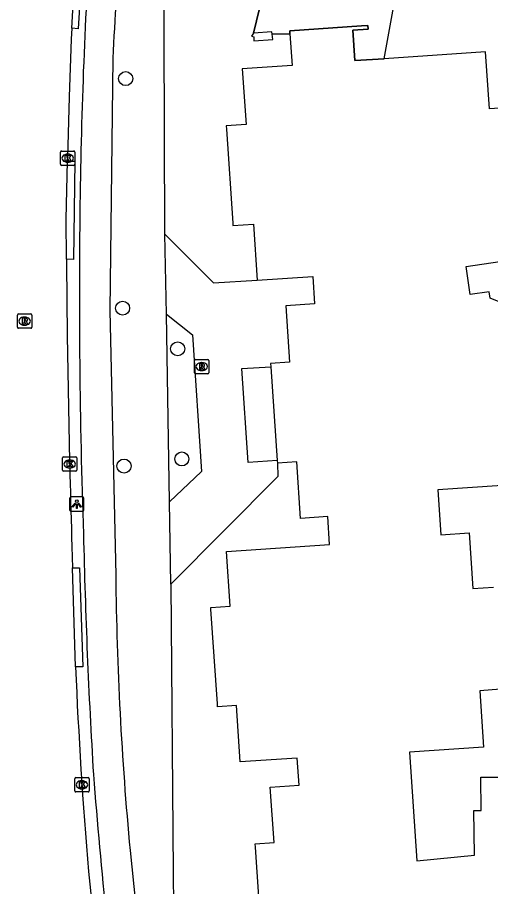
# Model space of a CAD drawing. Extents: x 160026 to 161302, y 384757 to 385701.
# Drawn here: x 160806.9 to 160839.9, y 385019.4 to 385080 of the extents above; entities that cross this region are included whole.
import ezdxf

# ---------------------------------------------------------------- set-up
doc = ezdxf.new("R2010")
doc.units = 0
for name, color, linetype in [('IMGEO_Boom', 7, 'Continuous'), ('IMGEO_Fietspad_open', 7, 'Continuous'), ('IMGEO_Kolk', 7, 'Continuous'), ('IMGEO_Lichtpunt', 7, 'Continuous'), ('IMGEO_Pand', 7, 'Continuous'), ('IMGEO_Pand_overbouw', 7, 'Continuous'), ('IMGEO_Rijbaan_lokaal_gesloten', 7, 'Continuous'), ('IMGEO_Rijbaan_lokaal_open', 7, 'Continuous'), ('IMGEO_Rioolput', 7, 'Continuous'), ('IMGEO_Voetpad_open', 7, 'Continuous')]:
    doc.layers.add(name, color=color, linetype=linetype)

msp = doc.modelspace()

# ---------------------------------------------------------------- linework, layer by layer
at = {"layer": 'IMGEO_Boom'}
for centre in [(160814.49, 385075.715), (160814.278, 385059.722), (160818.111, 385056.887), (160818.399, 385049.214), (160814.374, 385048.721)]:
    msp.add_circle(centre, 0.489, dxfattribs=at)
at = {"layer": 'IMGEO_Fietspad_open'}
for points in [[(160813.596, 385077.132), (160813.391, 385059.558), (160813.799, 385041.102)], [(160814.795, 385021.941), (160816.767, 385002.566), (160817.131, 385000)]]:
    msp.add_lwpolyline(points, dxfattribs=at)
for centre, radius, start, end in [((161151.617, 385060.703), 338.42, 174.38632, 177.21734), ((161188.606, 385061.926), 377.337, 176.14606, 179.13203), ((161312.814, 385060.837), 501.549, 179.22261, 181.9254), ((161259.63, 385054.106), 448.195, 181.29385, 183.43937), ((161043.656, 385043.444), 229.869, 180.58369, 185.36749), ((161464.787, 385080.19), 654.691, 184.640967, 186.414477)]:
    msp.add_arc(centre, radius, start, end, dxfattribs=at)
at = {"layer": 'IMGEO_Kolk'}
for p, q in [((160809.953, 385069.747), (160809.953, 385070.599)), ((160810.028, 385070.673), (160810.88, 385070.673)), ((160810.954, 385070.599), (160810.954, 385069.747)), ((160810.441, 385070.453), (160810.466, 385070.453)), ((160810.88, 385069.673), (160810.028, 385069.673)), ((160810.464, 385069.893), (160810.439, 385069.893)), ((160810.165, 385049.357), (160811.017, 385049.357)), ((160810.09, 385048.431), (160810.09, 385049.283)), ((160810.578, 385049.137), (160810.603, 385049.137)), ((160811.091, 385049.283), (160811.091, 385048.431)), ((160811.017, 385048.357), (160810.165, 385048.357)), ((160810.601, 385048.577), (160810.576, 385048.577)), ((160810.943, 385026.084), (160810.943, 385026.936)), ((160811.018, 385027.01), (160811.87, 385027.01)), ((160811.944, 385026.936), (160811.944, 385026.084)), ((160811.431, 385026.79), (160811.456, 385026.79)), ((160811.87, 385026.01), (160811.018, 385026.01)), ((160811.454, 385026.23), (160811.429, 385026.23))]:
    msp.add_line(p, q, dxfattribs=at)
for points in [[(160809.953, 385069.747), (160809.953, 385070.599)], [(160810.028, 385070.673), (160810.88, 385070.673)], [(160810.954, 385070.599), (160810.954, 385069.747)], [(160810.274, 385070.373), (160810.397, 385070.373), (160810.397, 385070.222), (160810.527, 385070.373), (160810.691, 385070.373), (160810.545, 385070.222), (160810.698, 385069.973), (160810.546, 385069.973), (160810.461, 385070.137), (160810.397, 385070.07), (160810.397, 385069.973), (160810.274, 385069.973), (160810.274, 385070.373)], [(160810.88, 385069.673), (160810.028, 385069.673)], [(160810.165, 385049.357), (160811.017, 385049.357)], [(160810.09, 385048.431), (160810.09, 385049.283)], [(160810.411, 385049.057), (160810.534, 385049.057), (160810.534, 385048.906), (160810.664, 385049.057), (160810.828, 385049.057), (160810.682, 385048.906), (160810.835, 385048.657), (160810.683, 385048.657), (160810.598, 385048.821), (160810.534, 385048.754), (160810.534, 385048.657), (160810.411, 385048.657), (160810.411, 385049.057)], [(160811.091, 385049.283), (160811.091, 385048.431)], [(160811.017, 385048.357), (160810.165, 385048.357)], [(160810.943, 385026.084), (160810.943, 385026.936)], [(160811.018, 385027.01), (160811.87, 385027.01)], [(160811.944, 385026.936), (160811.944, 385026.084)], [(160811.264, 385026.71), (160811.387, 385026.71), (160811.387, 385026.559), (160811.517, 385026.71), (160811.681, 385026.71), (160811.535, 385026.559), (160811.688, 385026.31), (160811.536, 385026.31), (160811.451, 385026.474), (160811.387, 385026.407), (160811.387, 385026.31), (160811.264, 385026.31), (160811.264, 385026.71)], [(160811.87, 385026.01), (160811.018, 385026.01)]]:
    msp.add_lwpolyline(points, dxfattribs=at)
for centre, start, end in [((160810.03, 385070.597), 91.55205, 178.44795), ((160810.03, 385070.597), 91.55205, 178.44795), ((160810.878, 385070.597), 1.55205, 88.44795), ((160810.878, 385070.597), 1.55205, 88.44795), ((160810.03, 385069.749), 181.55205, 268.44795), ((160810.03, 385069.749), 181.55205, 268.44795), ((160810.878, 385069.749), 271.55205, 358.44795), ((160810.878, 385069.749), 271.55205, 358.44795), ((160810.167, 385049.281), 91.55205, 178.44795), ((160810.167, 385049.281), 91.55205, 178.44795), ((160811.015, 385049.281), 1.55205, 88.44795), ((160811.015, 385049.281), 1.55205, 88.44795), ((160810.167, 385048.433), 181.55205, 268.44795), ((160810.167, 385048.433), 181.55205, 268.44795), ((160811.015, 385048.433), 271.55205, 358.44795), ((160811.015, 385048.433), 271.55205, 358.44795), ((160811.02, 385026.934), 91.55205, 178.44795), ((160811.02, 385026.934), 91.55205, 178.44795), ((160811.868, 385026.934), 1.55205, 88.44795), ((160811.868, 385026.934), 1.55205, 88.44795), ((160811.02, 385026.086), 181.55205, 268.44795), ((160811.02, 385026.086), 181.55205, 268.44795), ((160811.868, 385026.086), 271.55205, 358.44795), ((160811.868, 385026.086), 271.55205, 358.44795)]:
    msp.add_arc(centre, 0.0765, start, end, dxfattribs=at)
for centre, major_axis, ratio, start_param, end_param in [((160810.44, 385070.173), (-0.387, 0.002), 0.722429, 4.712389, 7.853982), ((160810.465, 385070.173), (-0.39, 0.002), 0.717154, 1.570796, 4.712389), ((160810.577, 385048.857), (-0.387, 0.002), 0.722429, 4.712389, 7.853982), ((160810.602, 385048.857), (-0.39, 0.002), 0.717154, 1.570796, 4.712389), ((160811.43, 385026.51), (-0.387, 0.002), 0.722429, 4.712389, 7.853982), ((160811.455, 385026.51), (-0.39, 0.002), 0.717154, 1.570796, 4.712389)]:
    msp.add_ellipse(centre, major_axis=major_axis, ratio=ratio, start_param=start_param, end_param=end_param, dxfattribs=at)
at = {"layer": 'IMGEO_Lichtpunt'}
for p, q in [((160810.587, 385046.471), (160810.587, 385045.664)), ((160810.587, 385046.471), (160810.587, 385045.664)), ((160811.489, 385046.566), (160810.681, 385046.566)), ((160811.489, 385046.566), (160810.681, 385046.566)), ((160811.583, 385045.664), (160811.583, 385046.471)), ((160811.583, 385045.664), (160811.583, 385046.471)), ((160810.681, 385045.57), (160811.489, 385045.57)), ((160810.681, 385045.57), (160811.489, 385045.57))]:
    msp.add_line(p, q, dxfattribs=at)
for points in [[(160810.961, 385046.135), (160811, 385046.107), (160810.812, 385045.845), (160810.774, 385045.872), (160810.961, 385046.135)], [(160811.063, 385046.087), (160811.11, 385046.087), (160811.11, 385045.765), (160811.063, 385045.765), (160811.063, 385046.087)], [(160811.173, 385046.107), (160811.211, 385046.134), (160811.398, 385045.872), (160811.359, 385045.844), (160811.173, 385046.107)]]:
    msp.add_lwpolyline(points, dxfattribs=at)
msp.add_circle((160811.086, 385046.269), 0.0994, dxfattribs=at)
for centre, start, end in [((160810.681, 385046.471), 90, 180), ((160810.681, 385046.471), 90, 180), ((160811.489, 385046.471), 0, 90), ((160811.489, 385046.471), 0, 90), ((160810.681, 385045.664), 180, 270), ((160810.681, 385045.664), 180, 270), ((160811.489, 385045.664), 270, 0), ((160811.489, 385045.664), 270, 360)]:
    msp.add_arc(centre, 0.0946, start, end, dxfattribs=at)
at = {"layer": 'IMGEO_Pand'}
for points in [[(160832.484, 385077.106), (160830.452, 385076.97), (160830.309, 385079.092), (160831.376, 385079.165), (160831.36, 385079.423), (160830.902, 385079.392), (160825.913, 385079.057), (160825.927, 385078.844)], [(160825.927, 385078.844), (160826.075, 385076.636), (160822.608, 385076.403), (160822.869, 385072.522), (160821.49, 385072.429), (160821.506, 385072.184), (160821.947, 385065.639), (160821.957, 385065.483), (160823.394, 385065.579), (160823.657, 385061.663)], [(160841.188, 385073.694), (160839.815, 385073.602), (160839.548, 385077.58), (160832.484, 385077.106)], [(160842.233, 385059.465), (160839.874, 385060.41), (160839.81, 385060.861), (160838.488, 385060.671), (160838.206, 385062.635), (160840.541, 385062.971)], [(160823.657, 385061.663), (160827.513, 385061.922), (160827.64, 385060.028), (160825.63, 385059.893), (160825.894, 385055.959), (160824.584, 385055.871), (160824.599, 385055.643)], [(160824.599, 385055.643), (160825.039, 385049.098)], [(160823.97, 385015.583), (160823.529, 385022.156), (160823.513, 385022.396), (160824.821, 385022.484), (160824.561, 385026.352), (160826.567, 385026.486), (160826.44, 385028.375), (160822.468, 385028.108), (160822.204, 385032.039), (160820.885, 385031.951), (160820.872, 385032.141), (160820.429, 385038.738), (160820.42, 385038.873), (160821.76, 385038.963), (160821.504, 385042.775), (160828.689, 385043.258), (160828.559, 385045.194), (160826.669, 385045.067), (160826.404, 385049.022), (160825.05, 385048.931)], [(160825.039, 385049.098), (160825.05, 385048.931)], [(160840.694, 385047.356), (160836.217, 385047.055), (160836.426, 385043.937), (160838.398, 385044.069), (160838.659, 385040.178), (160840.107, 385040.275)], [(160840.585, 385033.163), (160839.145, 385033.066), (160839.409, 385029.13), (160834.253, 385028.784), (160834.762, 385021.201), (160838.773, 385021.608), (160838.741, 385024.713), (160839.234, 385024.719), (160839.22, 385027.04), (160846.524, 385027.05)]]:
    msp.add_lwpolyline(points, dxfattribs=at)
at = {"layer": 'IMGEO_Pand_overbouw'}
msp.add_lwpolyline([(160832.484, 385077.106), (160833.816, 385084.412), (160828.342, 385085.452), (160825.129, 385086.062), (160823.383, 385078.895), (160823.242, 385078.665), (160823.403, 385078.619), (160823.422, 385078.353), (160824.746, 385078.439), (160824.699, 385078.807), (160825.927, 385078.844), (160825.913, 385079.057), (160830.902, 385079.392), (160831.36, 385079.423), (160831.376, 385079.165), (160830.309, 385079.092), (160830.452, 385076.97)], close=True, dxfattribs=at)
at = {"layer": 'IMGEO_Rijbaan_lokaal_gesloten'}
for points in [[(160810.741, 385079.241), (160811.204, 385087.519), (160811.372, 385089.77)], [(160810.741, 385079.241), (160810.705, 385078.456), (160810.543, 385074.456), (160810.443, 385070.203), (160810.447, 385069.976)], [(160810.365, 385063.127), (160810.349, 385065.915), (160810.447, 385069.976)], [(160810.747, 385043.116), (160810.777, 385041.622)], [(160810.999, 385034.724), (160810.777, 385041.622)], [(160811.896, 385020.46), (160813.859, 385001.836), (160814.18, 384999.874)]]:
    msp.add_lwpolyline(points, dxfattribs=at)
for centre, radius, start, end in [((161673.433, 385069.593), 863.092, 180.429271, 181.757959), ((161157.323, 385049.343), 346.632, 182.41706, 184.77962)]:
    msp.add_arc(centre, radius, start, end, dxfattribs=at)
at = {"layer": 'IMGEO_Rijbaan_lokaal_open'}
for points in [[(160825.927, 385078.844), (160824.699, 385078.807), (160824.677, 385078.979), (160823.383, 385078.895), (160825.129, 385086.062)], [(160832.484, 385077.106), (160833.816, 385084.412)]]:
    msp.add_lwpolyline(points, dxfattribs=at)
at = {"layer": 'IMGEO_Rioolput'}
for p, q in [((160806.949, 385058.392), (160806.949, 385059.244)), ((160807.024, 385059.318), (160807.876, 385059.318)), ((160807.437, 385059.098), (160807.462, 385059.098)), ((160807.95, 385059.244), (160807.95, 385058.392)), ((160807.46, 385058.538), (160807.435, 385058.538)), ((160807.876, 385058.318), (160807.024, 385058.318)), ((160819.283, 385055.222), (160819.283, 385056.074)), ((160819.358, 385056.148), (160820.21, 385056.148)), ((160820.284, 385056.074), (160820.284, 385055.222)), ((160819.794, 385055.368), (160819.769, 385055.368)), ((160819.771, 385055.928), (160819.796, 385055.928)), ((160820.21, 385055.148), (160819.358, 385055.148))]:
    msp.add_line(p, q, dxfattribs=at)
for points in [[(160806.949, 385058.392), (160806.949, 385059.244)], [(160807.024, 385059.318), (160807.876, 385059.318)], [(160807.538, 385059.016), (160807.286, 385059.018), (160807.286, 385058.618)], [(160807.95, 385059.244), (160807.95, 385058.392)], [(160807.286, 385058.618), (160807.41, 385058.618), (160807.41, 385058.78), (160807.421, 385058.78)], [(160807.464, 385058.937), (160807.41, 385058.937), (160807.41, 385058.856)], [(160807.41, 385058.856), (160807.462, 385058.856)], [(160807.468, 385058.751), (160807.539, 385058.618), (160807.679, 385058.618), (160807.614, 385058.744)], [(160807.876, 385058.318), (160807.024, 385058.318)], [(160819.283, 385055.222), (160819.283, 385056.074)], [(160819.358, 385056.148), (160820.21, 385056.148)], [(160820.284, 385056.074), (160820.284, 385055.222)], [(160819.872, 385055.846), (160819.62, 385055.848), (160819.62, 385055.448)], [(160819.62, 385055.448), (160819.744, 385055.448), (160819.744, 385055.61), (160819.755, 385055.61)], [(160819.798, 385055.767), (160819.744, 385055.767), (160819.744, 385055.686)], [(160819.744, 385055.686), (160819.796, 385055.686)], [(160819.802, 385055.581), (160819.873, 385055.448), (160820.013, 385055.448), (160819.948, 385055.574)], [(160820.21, 385055.148), (160819.358, 385055.148)]]:
    msp.add_lwpolyline(points, dxfattribs=at)
for centre, radius, start, end in [((160807.026, 385059.242), 0.0765, 91.55205, 178.44795), ((160807.026, 385059.242), 0.0765, 91.55205, 178.44795), ((160807.537, 385058.906), 0.109, 350.36119, 89.41601), ((160807.874, 385059.242), 0.0765, 1.55205, 88.44795), ((160807.874, 385059.242), 0.0765, 1.55205, 88.44795), ((160807.42, 385058.727), 0.0533, 26.02933, 88.69889), ((160807.446, 385059.045), 0.19, 274.7715, 282.96867), ((160807.47, 385058.841), 0.0964, 77.00612, 93.18647), ((160807.484, 385058.898), 0.0378, 276.66336, 79.67722), ((160807.535, 385058.906), 0.112, 277.58423, 350.98172), ((160807.519, 385058.691), 0.108, 29.51342, 73.79051), ((160807.026, 385058.394), 0.0765, 181.55205, 268.44795), ((160807.026, 385058.394), 0.0765, 181.55205, 268.44795), ((160807.874, 385058.394), 0.0765, 271.55205, 358.44795), ((160807.874, 385058.394), 0.0765, 271.55205, 358.44795), ((160819.36, 385056.072), 0.0765, 91.55205, 178.44795), ((160819.36, 385056.072), 0.0765, 91.55205, 178.44795), ((160820.208, 385056.072), 0.0765, 1.55205, 88.44795), ((160820.208, 385056.072), 0.0765, 1.55205, 88.44795), ((160819.754, 385055.557), 0.0533, 26.02933, 88.69889), ((160819.78, 385055.875), 0.19, 274.7715, 282.96867), ((160819.804, 385055.671), 0.0964, 77.00612, 93.18647), ((160819.818, 385055.728), 0.0378, 276.66336, 79.67722), ((160819.871, 385055.736), 0.109, 350.36119, 89.41601), ((160819.869, 385055.736), 0.112, 277.58423, 350.98172), ((160819.853, 385055.521), 0.108, 29.51342, 73.79051), ((160819.36, 385055.224), 0.0765, 181.55205, 268.44795), ((160819.36, 385055.224), 0.0765, 181.55205, 268.44795), ((160820.208, 385055.224), 0.0765, 271.55205, 358.44795), ((160820.208, 385055.224), 0.0765, 271.55205, 358.44795)]:
    msp.add_arc(centre, radius, start, end, dxfattribs=at)
for centre, major_axis, ratio, start_param, end_param in [((160807.436, 385058.818), (-0.387, 0.002), 0.722429, 4.712389, 7.853982), ((160807.461, 385058.818), (-0.39, 0.002), 0.717154, 1.570796, 4.712389), ((160819.77, 385055.648), (-0.387, 0.002), 0.722429, 4.712389, 7.853982), ((160819.795, 385055.648), (-0.39, 0.002), 0.717154, 1.570796, 4.712389)]:
    msp.add_ellipse(centre, major_axis=major_axis, ratio=ratio, start_param=start_param, end_param=end_param, dxfattribs=at)
at = {"layer": 'IMGEO_Voetpad_open'}
for points in [[(160817.208, 385064.878), (160817.165, 385078.876), (160817.158, 385080.978), (160817.493, 385086.73), (160817.97, 385094.915), (160819.377, 385109.239), (160819.462, 385109.952), (160820.3, 385116.961), (160820.479, 385118.092), (160821.183, 385117.99), (160821.701, 385120.986), (160820.943, 385121.086), (160821.777, 385125.837), (160823.19, 385132.691), (160824.319, 385136.352)], [(160811.372, 385089.77), (160811.821, 385089.747), (160811.177, 385079.185), (160810.741, 385079.241)], [(160810.447, 385069.976), (160810.946, 385069.971), (160810.865, 385063.123), (160810.365, 385063.127)], [(160817.328, 385059.309), (160817.208, 385064.878)], [(160817.208, 385064.878), (160820.594, 385061.498), (160823.657, 385061.663)], [(160817.532, 385046.218), (160817.328, 385059.309)], [(160817.328, 385059.309), (160819.144, 385057.873), (160819.768, 385048.351), (160817.532, 385046.218)], [(160825.039, 385049.098), (160823.013, 385048.965), (160822.588, 385055.512), (160824.599, 385055.643)], [(160825.05, 385048.931), (160825.096, 385047.999), (160817.623, 385040.483)], [(160817.623, 385040.483), (160817.532, 385046.218)], [(160810.777, 385041.622), (160811.276, 385041.638), (160811.498, 385034.74), (160810.999, 385034.724)], [(160817.623, 385040.483), (160817.802, 385020.416)]]:
    msp.add_lwpolyline(points, dxfattribs=at)
msp.add_arc((160947.922, 385020.696), 130.121, 180.12331, 185.77457, dxfattribs=at)

doc.saveas('drawing.dxf')
